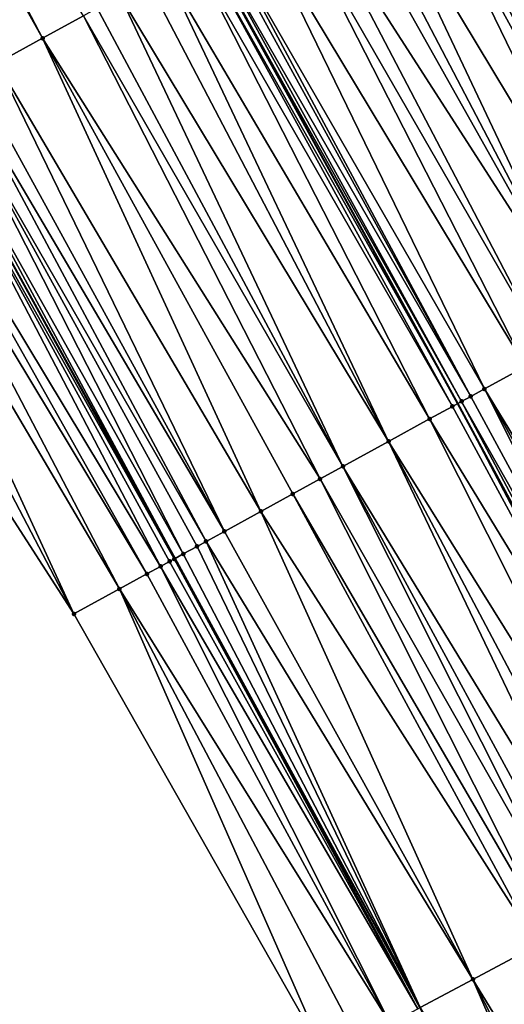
# Model space of a CAD drawing. Header units: feet. Extents: x 2004186 to 2014793, y 836912 to 864902.
# Tile 362 of 656: x 2010035 to 2010054, y 848621 to 848659. Entities that reach past the tile are written whole.
import ezdxf

# ---------------------------------------------------------------- set-up
doc = ezdxf.new("R2010")
doc.units = ezdxf.units.FT
doc.header["$LTSCALE"] = 100
doc.header["$MEASUREMENT"] = 0
for name, color, linetype, lineweight in [('EP_Travel Lane', 5, 'Continuous', 40), ('GPL_Skip Line', 2, 'Continuous', 40), ('Road Shots', 4, 'Continuous', 200), ('Road X-Section', 30, 'Continuous', 13)]:
    doc.layers.add(name, color=color, linetype=linetype, lineweight=lineweight)
doc.layers.add('I-77 SB_MM21-27-Surface-Border', color=7, linetype='Continuous')
doc.layers.add('I-77 SB_MM21-27-Surface-TIN', color=7, linetype='Continuous')

msp = doc.modelspace()

# ---------------------------------------------------------------- linework, layer by layer
at = {"layer": 'EP_Travel Lane'}
msp.add_polyline3d([(2010069.520886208, 848585.9350449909, 428.7094043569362), (2010060.05615643, 848603.5539127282, 428.663867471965), (2010050.591453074, 848621.1727312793, 428.6002181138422), (2010041.175988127, 848638.4526213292, 428.5314376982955), (2010031.521491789, 848655.9680172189, 428.4751619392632), (2010021.867039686, 848673.4833328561, 428.3907730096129), (2010012.212568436, 848690.9986832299, 428.3185606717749), (2010002.640498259, 848708.0983404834, 428.2495197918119), (2009992.78941218, 848725.5040277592, 428.1963223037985), (2009982.938336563, 848742.909696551, 428.1373948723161), (2009973.087258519, 848760.3153696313, 428.0798318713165), (2009963.192125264, 848777.3908727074, 428.0138131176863), (2009953.07556799, 848794.6433529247, 427.9231540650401), (2009942.958970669, 848811.8959014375, 427.8556296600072), (2009932.842367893, 848829.1484592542, 427.7912703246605), (2009922.732590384, 848845.9093054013, 427.7466532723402), (2009912.311521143, 848862.9794874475, 427.6353479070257)], dxfattribs=at)
at = {"layer": 'GPL_Skip Line'}
msp.add_polyline3d([(2010080.28839136, 848591.6614075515, 429.2061529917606), (2010070.887408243, 848609.3141604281, 429.1588207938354), (2010061.486445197, 848626.966875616, 429.0976714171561), (2010052.038943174, 848644.4148994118, 429.0279047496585), (2010042.41820812, 848661.9488212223, 428.9719596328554), (2010032.797483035, 848679.4827248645, 428.9096245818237), (2010023.176762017, 848697.016621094, 428.8447364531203), (2010013.479747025, 848714.2820848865, 428.7760276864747), (2010003.568814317, 848731.6535324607, 428.6968254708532), (2009993.657878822, 848749.024984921, 428.6191931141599), (2009983.746895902, 848766.3965205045, 428.5677000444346), (2009973.756289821, 848783.5710517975, 428.4902241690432), (2009963.623064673, 848800.8138424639, 428.4142938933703), (2009953.489843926, 848818.0566256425, 428.3358185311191), (2009943.356609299, 848835.2994324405, 428.2653586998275), (2009933.158281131, 848852.2558033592, 428.2070710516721), (2009922.774190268, 848869.3486734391, 428.1384617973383)], dxfattribs=at)
at = {"layer": 'I-77 SB_MM21-27-Surface-Border', "color": 3, "linetype": 'ByBlock', "lineweight": -2}
msp.add_polyline3d([(2010068.575462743, 848585.4322916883, 428.6773773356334), (2010057.950708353, 848602.4342243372, 428.5748901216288), (2010046.972780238, 848619.2483583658, 428.4633162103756), (2010037.282233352, 848636.3155709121, 428.3773001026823), (2010026.434198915, 848653.1758932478, 428.270718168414), (2010016.112140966, 848670.3249174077, 428.1913980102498), (2010005.965462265, 848687.5700775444, 428.0871574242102), (2009996.250783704, 848704.4533430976, 428.0119703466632), (2009986.342978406, 848721.8265923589, 427.9370457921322), (2009976.261435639, 848739.1007694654, 427.8642834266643), (2009966.527326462, 848756.573163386, 427.8101915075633), (2009957.016627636, 848773.7781877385, 427.7516291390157), (2009946.919986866, 848791.0422770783, 427.6511983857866), (2009936.478015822, 848808.1045075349, 427.5765674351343), (2009926.553963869, 848825.4696568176, 427.5074286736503), (2009916.190808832, 848841.9269525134, 427.4272913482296), (2009906.306348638, 848859.323898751, 427.3652300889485)], dxfattribs=at)
at = {"layer": 'I-77 SB_MM21-27-Surface-TIN', "color": 128, "linetype": 'ByBlock', "lineweight": -2}
for points in [[(2010026.807195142, 848676.1948252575, 428.6224551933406), (2010026.28120886, 848675.9061412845, 428.6012625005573), (2010036.077245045, 848658.4684978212, 428.6818950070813)], [(2010026.807195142, 848676.1948252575, 428.6224551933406), (2010036.077245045, 848658.4684978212, 428.6818950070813), (2010037.655215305, 848659.3345289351, 428.7382196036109)], [(2010026.28120886, 848675.9061412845, 428.6012625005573), (2010034.32396978, 848657.5061954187, 428.6034206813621), (2010036.077245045, 848658.4684978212, 428.6818950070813)], [(2010054.135972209, 848668.3802272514, 429.4952965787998), (2010053.434661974, 848667.9953065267, 429.4639890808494), (2010063.932045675, 848650.94251584, 429.5522098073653)], [(2010052.733357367, 848667.6103755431, 429.4291073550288), (2010062.529427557, 848650.1726701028, 429.4880970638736), (2010052.908684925, 848667.7066057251, 429.4369344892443)], [(2010053.084012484, 848667.8028359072, 429.4447616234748), (2010052.908684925, 848667.7066057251, 429.4369344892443), (2010062.704755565, 848650.268899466, 429.4956394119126)], [(2010062.704755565, 848650.268899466, 429.4956394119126), (2010052.908684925, 848667.7066057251, 429.4369344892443), (2010062.529427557, 848650.1726701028, 429.4880970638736)], [(2010053.434661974, 848667.9953065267, 429.4639890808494), (2010053.084012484, 848667.8028359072, 429.4447616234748), (2010062.704755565, 848650.268899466, 429.4956394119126)], [(2010053.434661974, 848667.9953065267, 429.4639890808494), (2010062.704755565, 848650.268899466, 429.4956394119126), (2010063.932045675, 848650.94251584, 429.5522098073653)], [(2010052.382690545, 848667.4179365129, 429.4208862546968), (2010052.032028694, 848667.225488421, 429.4095079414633), (2010062.178771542, 848649.9802113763, 429.4730123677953)], [(2010052.733357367, 848667.6103755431, 429.4291073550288), (2010052.382690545, 848667.4179365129, 429.4208862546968), (2010062.178771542, 848649.9802113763, 429.4730123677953)], [(2010052.733357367, 848667.6103755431, 429.4291073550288), (2010062.178771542, 848649.9802113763, 429.4730123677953), (2010062.529427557, 848650.1726701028, 429.4880970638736)], [(2010051.681370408, 848667.0330338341, 429.3958664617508), (2010051.330719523, 848666.8405657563, 429.3775245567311), (2010060.951461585, 848649.3066311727, 429.4290445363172)], [(2010052.032028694, 848667.225488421, 429.4095079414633), (2010051.681370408, 848667.0330338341, 429.3958664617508), (2010061.477445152, 848649.5953200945, 429.451961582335)], [(2010051.681370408, 848667.0330338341, 429.3958664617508), (2010060.951461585, 848649.3066311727, 429.4290445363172), (2010061.477445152, 848649.5953200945, 429.451961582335)], [(2010052.032028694, 848667.225488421, 429.4095079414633), (2010061.477445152, 848649.5953200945, 429.451961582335), (2010062.178771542, 848649.9802113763, 429.4730123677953)], [(2010050.980075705, 848666.6480847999, 429.3546954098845), (2010050.454107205, 848666.3593684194, 429.3222126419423), (2010060.951461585, 848649.3066311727, 429.4290445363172)], [(2010051.330719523, 848666.8405657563, 429.3775245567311), (2010050.980075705, 848666.6480847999, 429.3546954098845), (2010060.951461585, 848649.3066311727, 429.4290445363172)], [(2010050.103454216, 848666.1669041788, 429.3052076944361), (2010048.525499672, 848665.3008444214, 429.2389029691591), (2010058.847550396, 848648.1518334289, 429.322723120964)], [(2010050.454107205, 848666.3593684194, 429.3222126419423), (2010050.103454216, 848666.1669041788, 429.3052076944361), (2010059.724184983, 848648.6329901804, 429.3638965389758)], [(2010050.103454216, 848666.1669041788, 429.3052076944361), (2010058.847550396, 848648.1518334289, 429.322723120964), (2010059.724184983, 848648.6329901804, 429.3638965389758)], [(2010050.454107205, 848666.3593684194, 429.3222126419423), (2010059.724184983, 848648.6329901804, 429.3638965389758), (2010060.951461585, 848649.3066311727, 429.4290445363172)], [(2010048.525499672, 848665.3008444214, 429.2389029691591), (2010047.824180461, 848664.9159400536, 429.2132947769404), (2010057.094270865, 848647.1895388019, 429.2469530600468)], [(2010048.525499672, 848665.3008444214, 429.2389029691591), (2010057.094270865, 848647.1895388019, 429.2469530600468), (2010058.847550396, 848648.1518334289, 429.322723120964)], [(2010047.298195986, 848664.6272527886, 429.1909565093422), (2010046.246241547, 848664.0498518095, 429.1370646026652), (2010057.094270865, 848647.1895388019, 429.2469530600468)], [(2010047.824180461, 848664.9159400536, 429.2132947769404), (2010047.298195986, 848664.6272527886, 429.1909565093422), (2010057.094270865, 848647.1895388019, 429.2469530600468)], [(2010046.246241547, 848664.0498518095, 429.1370646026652), (2010045.544927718, 848663.6649376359, 429.1080397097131), (2010055.516323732, 848646.3234655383, 429.175937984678)], [(2010046.246241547, 848664.0498518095, 429.1370646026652), (2010055.516323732, 848646.3234655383, 429.175937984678), (2010057.094270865, 848647.1895388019, 429.2469530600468)], [(2010045.544927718, 848663.6649376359, 429.1080397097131), (2010044.317629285, 848662.9913364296, 429.0567576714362), (2010054.639678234, 848645.8423286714, 429.1416927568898)], [(2010045.544927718, 848663.6649376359, 429.1080397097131), (2010054.639678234, 848645.8423286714, 429.1416927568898), (2010055.516323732, 848646.3234655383, 429.175937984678)], [(2010044.317629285, 848662.9913364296, 429.0567576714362), (2010043.090317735, 848662.3177591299, 429.0138052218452), (2010053.061716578, 848644.9762818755, 429.0798997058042)], [(2010044.317629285, 848662.9913364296, 429.0567576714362), (2010053.061716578, 848644.9762818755, 429.0798997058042), (2010054.639678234, 848645.8423286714, 429.1416927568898)], [(2010042.213705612, 848661.8365614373, 428.958369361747), (2010052.038943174, 848644.4148994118, 429.0279047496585), (2010042.41820812, 848661.9488212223, 428.9719596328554)], [(2010042.564348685, 848662.0290437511, 428.9816714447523), (2010042.41820812, 848661.9488212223, 428.9719596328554), (2010052.185086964, 848644.495116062, 429.0355687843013)], [(2010052.185086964, 848644.495116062, 429.0355687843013), (2010042.41820812, 848661.9488212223, 428.9719596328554), (2010052.038943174, 848644.4148994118, 429.0279047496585)], [(2010042.914991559, 848662.2215264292, 429.0051004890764), (2010042.564348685, 848662.0290437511, 428.9816714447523), (2010052.535733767, 848644.6875915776, 429.0565032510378)], [(2010042.564348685, 848662.0290437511, 428.9816714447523), (2010052.185086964, 848644.495116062, 429.0355687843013), (2010052.535733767, 848644.6875915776, 429.0565032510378)], [(2010043.090317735, 848662.3177591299, 429.0138052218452), (2010042.914991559, 848662.2215264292, 429.0051004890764), (2010052.535733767, 848644.6875915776, 429.0565032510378)], [(2010043.090317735, 848662.3177591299, 429.0138052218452), (2010052.535733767, 848644.6875915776, 429.0565032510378), (2010053.061716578, 848644.9762818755, 429.0798997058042)], [(2010041.863054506, 848661.6440937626, 428.9401678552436), (2010040.811100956, 848661.0666911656, 428.8857121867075), (2010050.957792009, 848643.8215085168, 428.9820745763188)], [(2010042.213705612, 848661.8365614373, 428.958369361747), (2010041.863054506, 848661.6440937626, 428.9401678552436), (2010051.834436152, 848644.3026478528, 429.0171800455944)], [(2010041.863054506, 848661.6440937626, 428.9401678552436), (2010050.957792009, 848643.8215085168, 428.9820745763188), (2010051.834436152, 848644.3026478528, 429.0171800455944)], [(2010042.213705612, 848661.8365614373, 428.958369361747), (2010051.834436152, 848644.3026478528, 429.0171800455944), (2010052.038943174, 848644.4148994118, 429.0279047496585)], [(2010040.811100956, 848661.0666911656, 428.8857121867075), (2010040.109786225, 848660.6817786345, 428.8572596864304), (2010049.37985832, 848642.9554107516, 428.902522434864)], [(2010040.811100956, 848661.0666911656, 428.8857121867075), (2010049.37985832, 848642.9554107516, 428.902522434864), (2010050.957792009, 848643.8215085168, 428.9820745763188)], [(2010040.109786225, 848660.6817786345, 428.8572596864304), (2010039.057822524, 848660.1043945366, 428.8092495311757), (2010049.37985832, 848642.9554107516, 428.902522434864)], [(2010039.057822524, 848660.1043945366, 428.8092495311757), (2010038.181194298, 848659.6232261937, 428.7640397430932), (2010047.626609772, 848641.9930596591, 428.8070784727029)], [(2010039.057822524, 848660.1043945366, 428.8092495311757), (2010047.626609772, 848641.9930596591, 428.8070784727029), (2010049.37985832, 848642.9554107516, 428.902522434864)], [(2010037.655215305, 848659.3345289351, 428.7382196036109), (2010036.077245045, 848658.4684978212, 428.6818950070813), (2010046.749973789, 848641.5119054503, 428.7667908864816)], [(2010038.181194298, 848659.6232261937, 428.7640397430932), (2010037.655215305, 848659.3345289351, 428.7382196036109), (2010047.626609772, 848641.9930596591, 428.8070784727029)], [(2010037.655215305, 848659.3345289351, 428.7382196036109), (2010046.749973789, 848641.5119054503, 428.7667908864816), (2010047.626609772, 848641.9930596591, 428.8070784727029)], [(2010036.077245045, 848658.4684978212, 428.6818950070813), (2010034.32396978, 848657.5061954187, 428.6034206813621), (2010044.470699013, 848640.2609431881, 428.6755206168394)], [(2010036.077245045, 848658.4684978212, 428.6818950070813), (2010045.697999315, 848640.9345409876, 428.7256191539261), (2010046.749973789, 848641.5119054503, 428.7667908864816)], [(2010036.077245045, 848658.4684978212, 428.6818950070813), (2010044.470699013, 848640.2609431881, 428.6755206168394), (2010045.697999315, 848640.9345409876, 428.7256191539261)], [(2010034.32396978, 848657.5061954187, 428.6034206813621), (2010033.447337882, 848657.0250337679, 428.5605426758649), (2010043.068071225, 848639.4911150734, 428.6175479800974)], [(2010034.32396978, 848657.5061954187, 428.6034206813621), (2010043.068071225, 848639.4911150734, 428.6175479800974), (2010044.470699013, 848640.2609431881, 428.6755206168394)], [(2010033.447337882, 848657.0250337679, 428.5605426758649), (2010032.921353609, 848656.736346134, 428.5380758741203), (2010043.068071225, 848639.4911150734, 428.6175479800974)], [(2010032.921353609, 848656.736346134, 428.5380758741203), (2010032.395369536, 848656.4476581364, 428.5154823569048), (2010042.366750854, 848639.1062128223, 428.5926752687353)], [(2010032.921353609, 848656.736346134, 428.5380758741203), (2010042.366750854, 848639.1062128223, 428.5926752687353), (2010043.068071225, 848639.4911150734, 428.6175479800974)], [(2010032.395369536, 848656.4476581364, 428.5154823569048), (2010031.694067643, 848656.0627222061, 428.4788770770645), (2010041.490121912, 848638.6250457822, 428.5479169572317)], [(2010032.395369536, 848656.4476581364, 428.5154823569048), (2010042.016095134, 848638.9137535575, 428.5774029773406), (2010042.366750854, 848639.1062128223, 428.5926752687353)], [(2010032.395369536, 848656.4476581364, 428.5154823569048), (2010041.490121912, 848638.6250457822, 428.5479169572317), (2010042.016095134, 848638.9137535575, 428.5774029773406)], [(2010031.343399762, 848655.8702851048, 428.4713280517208), (2010041.13947111, 848638.4325775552, 428.52952203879), (2010031.521491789, 848655.9680172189, 428.4751619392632)], [(2010031.694067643, 848656.0627222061, 428.4788770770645), (2010031.521491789, 848655.9680172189, 428.4751619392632), (2010041.175988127, 848638.4526213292, 428.5314376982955)], [(2010041.13947111, 848638.4325775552, 428.52952203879), (2010041.175988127, 848638.4526213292, 428.5314376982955), (2010031.521491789, 848655.9680172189, 428.4751619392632)], [(2010031.694067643, 848656.0627222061, 428.4788770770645), (2010041.175988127, 848638.4526213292, 428.5314376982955), (2010041.490121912, 848638.6250457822, 428.5479169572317)], [(2010031.343399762, 848655.8702851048, 428.4713280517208), (2010030.291419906, 848655.2929304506, 428.4335768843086), (2010040.613473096, 848638.1439149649, 428.5157795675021)], [(2010031.343399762, 848655.8702851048, 428.4713280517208), (2010040.964140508, 848638.3363529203, 428.5236271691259), (2010041.13947111, 848638.4325775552, 428.52952203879)], [(2010031.343399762, 848655.8702851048, 428.4713280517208), (2010040.613473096, 848638.1439149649, 428.5157795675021), (2010040.964140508, 848638.3363529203, 428.5236271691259)], [(2010030.291419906, 848655.2929304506, 428.4335768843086), (2010029.765432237, 848655.0042490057, 428.4132665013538), (2010040.087481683, 848637.8552403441, 428.4978454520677)], [(2010030.291419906, 848655.2929304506, 428.4335768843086), (2010040.087481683, 848637.8552403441, 428.4978454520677), (2010040.613473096, 848638.1439149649, 428.5157795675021)], [(2010029.765432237, 848655.0042490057, 428.4132665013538), (2010028.888794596, 848654.523097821, 428.3740351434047), (2010039.035518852, 848637.2778546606, 428.4492799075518)], [(2010029.765432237, 848655.0042490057, 428.4132665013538), (2010039.035518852, 848637.2778546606, 428.4492799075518), (2010040.087481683, 848637.8552403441, 428.4978454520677)], [(2010028.888794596, 848654.523097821, 428.3740351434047), (2010028.012148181, 848654.0419626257, 428.3403748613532), (2010037.282233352, 848636.3155709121, 428.3773001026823)], [(2010028.888794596, 848654.523097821, 428.3740351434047), (2010037.282233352, 848636.3155709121, 428.3773001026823), (2010039.035518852, 848637.2778546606, 428.4492799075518)], [(2010028.012148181, 848654.0419626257, 428.3403748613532), (2010026.434198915, 848653.1758932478, 428.270718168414), (2010037.282233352, 848636.3155709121, 428.3773001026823)], [(2010054.639678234, 848645.8423286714, 429.1416927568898), (2010053.061716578, 848644.9762818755, 429.0798997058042), (2010063.394926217, 848627.9818070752, 429.1758243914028)], [(2010053.061716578, 848644.9762818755, 429.0798997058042), (2010052.535733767, 848644.6875915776, 429.0565032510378), (2010061.982256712, 848627.230564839, 429.1226204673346)], [(2010053.061716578, 848644.9762818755, 429.0798997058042), (2010062.688591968, 848627.60618501, 429.148876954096), (2010063.394926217, 848627.9818070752, 429.1758243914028)], [(2010053.061716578, 848644.9762818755, 429.0798997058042), (2010061.982256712, 848627.230564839, 429.1226204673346), (2010062.688591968, 848627.60618501, 429.148876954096)], [(2010052.535733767, 848644.6875915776, 429.0565032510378), (2010052.185086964, 848644.495116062, 429.0355687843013), (2010061.982256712, 848627.230564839, 429.1226204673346)], [(2010051.834436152, 848644.3026478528, 429.0171800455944), (2010050.957792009, 848643.8215085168, 428.9820745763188), (2010061.275934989, 848626.8549192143, 429.0870786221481)], [(2010051.834436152, 848644.3026478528, 429.0171800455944), (2010061.275934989, 848626.8549192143, 429.0870786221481), (2010052.038943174, 848644.4148994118, 429.0279047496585)], [(2010052.185086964, 848644.495116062, 429.0355687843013), (2010052.038943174, 848644.4148994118, 429.0279047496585), (2010061.486445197, 848626.966875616, 429.0976714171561)], [(2010061.275934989, 848626.8549192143, 429.0870786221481), (2010061.486445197, 848626.966875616, 429.0976714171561), (2010052.038943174, 848644.4148994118, 429.0279047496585)], [(2010052.185086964, 848644.495116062, 429.0355687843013), (2010061.486445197, 848626.966875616, 429.0976714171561), (2010061.982256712, 848627.230564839, 429.1226204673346)], [(2010050.957792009, 848643.8215085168, 428.9820745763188), (2010049.37985832, 848642.9554107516, 428.902522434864), (2010059.863285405, 848626.103639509, 429.0202061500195)], [(2010050.957792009, 848643.8215085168, 428.9820745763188), (2010059.863285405, 848626.103639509, 429.0202061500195), (2010061.275934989, 848626.8549192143, 429.0870786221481)], [(2010049.37985832, 848642.9554107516, 428.902522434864), (2010047.626609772, 848641.9930596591, 428.8070784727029), (2010057.920877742, 848625.070657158, 428.938194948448)], [(2010049.37985832, 848642.9554107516, 428.902522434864), (2010057.920877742, 848625.070657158, 428.938194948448), (2010058.627206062, 848625.4462903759, 428.9692107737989)], [(2010049.37985832, 848642.9554107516, 428.902522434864), (2010058.627206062, 848625.4462903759, 428.9692107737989), (2010059.863285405, 848626.103639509, 429.0202061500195)], [(2010047.626609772, 848641.9930596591, 428.8070784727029), (2010046.749973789, 848641.5119054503, 428.7667908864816), (2010056.508242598, 848624.3193502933, 428.8614147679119)], [(2010047.626609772, 848641.9930596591, 428.8070784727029), (2010057.037983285, 848624.6010856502, 428.8884864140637), (2010057.920877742, 848625.070657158, 428.938194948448)], [(2010047.626609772, 848641.9930596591, 428.8070784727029), (2010056.508242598, 848624.3193502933, 428.8614147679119), (2010057.037983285, 848624.6010856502, 428.8884864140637)], [(2010046.749973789, 848641.5119054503, 428.7667908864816), (2010045.697999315, 848640.9345409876, 428.7256191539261), (2010055.625323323, 848623.8498254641, 428.8287345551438)], [(2010046.749973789, 848641.5119054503, 428.7667908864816), (2010055.625323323, 848623.8498254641, 428.8287345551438), (2010056.508242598, 848624.3193502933, 428.8614147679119)], [(2010045.697999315, 848640.9345409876, 428.7256191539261), (2010044.470699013, 848640.2609431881, 428.6755206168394), (2010055.095575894, 848623.5681027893, 428.8062892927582)], [(2010045.697999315, 848640.9345409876, 428.7256191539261), (2010055.095575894, 848623.5681027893, 428.8062892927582), (2010055.625323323, 848623.8498254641, 428.8287345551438)], [(2010044.470699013, 848640.2609431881, 428.6755206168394), (2010043.068071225, 848639.4911150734, 428.6175479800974), (2010052.623429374, 848622.2533816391, 428.6959506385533)], [(2010044.470699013, 848640.2609431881, 428.6755206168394), (2010052.623429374, 848622.2533816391, 428.6959506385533), (2010055.095575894, 848623.5681027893, 428.8062892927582)], [(2010043.068071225, 848639.4911150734, 428.6175479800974), (2010042.366750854, 848639.1062128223, 428.5926752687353), (2010052.623429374, 848622.2533816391, 428.6959506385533)], [(2010042.016095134, 848638.9137535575, 428.5774029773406), (2010041.490121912, 848638.6250457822, 428.5479169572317), (2010050.591453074, 848621.1727312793, 428.6002181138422)], [(2010042.366750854, 848639.1062128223, 428.5926752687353), (2010042.016095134, 848638.9137535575, 428.5774029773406), (2010050.591453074, 848621.1727312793, 428.6002181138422)], [(2010042.366750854, 848639.1062128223, 428.5926752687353), (2010050.591453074, 848621.1727312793, 428.6002181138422), (2010052.623429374, 848622.2533816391, 428.6959506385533)], [(2010041.490121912, 848638.6250457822, 428.5479169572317), (2010041.175988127, 848638.4526213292, 428.5314376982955), (2010050.591453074, 848621.1727312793, 428.6002181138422)], [(2010040.613473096, 848638.1439149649, 428.5157795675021), (2010040.087481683, 848637.8552403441, 428.4978454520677), (2010049.444946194, 848620.5630429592, 428.5603190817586)], [(2010040.964140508, 848638.3363529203, 428.5236271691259), (2010040.613473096, 848638.1439149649, 428.5157795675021), (2010050.504454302, 848621.12646339, 428.5961193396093)], [(2010040.613473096, 848638.1439149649, 428.5157795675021), (2010049.444946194, 848620.5630429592, 428.5603190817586), (2010050.504454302, 848621.12646339, 428.5961193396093)], [(2010041.13947111, 848638.4325775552, 428.52952203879), (2010040.964140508, 848638.3363529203, 428.5236271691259), (2010050.504454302, 848621.12646339, 428.5961193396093)], [(2010041.13947111, 848638.4325775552, 428.52952203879), (2010050.504454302, 848621.12646339, 428.5961193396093), (2010041.175988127, 848638.4526213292, 428.5314376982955)], [(2010050.504454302, 848621.12646339, 428.5961193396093), (2010050.591453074, 848621.1727312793, 428.6002181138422), (2010041.175988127, 848638.4526213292, 428.5314376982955)], [(2010040.087481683, 848637.8552403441, 428.4978454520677), (2010039.035518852, 848637.2778546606, 428.4492799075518), (2010049.444946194, 848620.5630429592, 428.5603190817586)], [(2010039.035518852, 848637.2778546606, 428.4492799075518), (2010037.282233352, 848636.3155709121, 428.3773001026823), (2010046.972780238, 848619.2483583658, 428.4633162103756)], [(2010039.035518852, 848637.2778546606, 428.4492799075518), (2010048.208869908, 848619.9056880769, 428.5072264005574), (2010049.444946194, 848620.5630429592, 428.5603190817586)], [(2010039.035518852, 848637.2778546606, 428.4492799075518), (2010046.972780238, 848619.2483583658, 428.4633162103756), (2010048.208869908, 848619.9056880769, 428.5072264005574)], [(2010055.095575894, 848623.5681027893, 428.8062892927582), (2010052.623429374, 848622.2533816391, 428.6959506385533), (2010063.071579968, 848605.1575815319, 428.8057098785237)], [(2010052.623429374, 848622.2533816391, 428.6959506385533), (2010050.591453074, 848621.1727312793, 428.6002181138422), (2010060.599447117, 848603.842834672, 428.6859999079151)], [(2010052.623429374, 848622.2533816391, 428.6959506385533), (2010061.65893295, 848604.4062970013, 428.7370814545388), (2010063.071579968, 848605.1575815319, 428.8057098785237)], [(2010052.623429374, 848622.2533816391, 428.6959506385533), (2010060.599447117, 848603.842834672, 428.6859999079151), (2010061.65893295, 848604.4062970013, 428.7370814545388)]]:
    msp.add_3dface(points, dxfattribs=at)
at = {"layer": 'Road Shots', "lineweight": 100}
for p in [(2010036.077245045, 848658.4684978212, 428.6818950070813), (2010053.061716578, 848644.9762818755, 429.0798997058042), (2010052.535733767, 848644.6875915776, 429.0565032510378), (2010051.834436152, 848644.3026478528, 429.0171800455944), (2010052.185086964, 848644.495116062, 429.0355687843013), (2010050.957792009, 848643.8215085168, 428.9820745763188), (2010049.37985832, 848642.9554107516, 428.902522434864), (2010047.626609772, 848641.9930596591, 428.8070784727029), (2010046.749973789, 848641.5119054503, 428.7667908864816), (2010045.697999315, 848640.9345409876, 428.7256191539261), (2010044.470699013, 848640.2609431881, 428.6755206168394), (2010043.068071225, 848639.4911150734, 428.6175479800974), (2010042.016095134, 848638.9137535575, 428.5774029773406), (2010042.366750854, 848639.1062128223, 428.5926752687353), (2010041.490121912, 848638.6250457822, 428.5479169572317), (2010040.613473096, 848638.1439149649, 428.5157795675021), (2010040.964140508, 848638.3363529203, 428.5236271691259), (2010041.13947111, 848638.4325775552, 428.52952203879), (2010040.087481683, 848637.8552403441, 428.4978454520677), (2010039.035518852, 848637.2778546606, 428.4492799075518), (2010037.282233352, 848636.3155709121, 428.3773001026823), (2010052.623429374, 848622.2533816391, 428.6959506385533)]:
    msp.add_point(p, dxfattribs=at)
at = {"layer": 'Road X-Section', "extrusion": (0.4810360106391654, -0.8766947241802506, 0.003273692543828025), "elevation": 222886.7372485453, "flags": 128}
msp.add_lwpolyline([(2170423.938789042, -301.3935467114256), (2170425.738789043, -301.3238896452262), (2170426.738789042, -301.2902291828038), (2170427.738789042, -301.2509976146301), (2170428.338789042, -301.2306871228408), (2170429.538789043, -301.1929357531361), (2170429.938789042, -301.1853866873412), (2170430.738789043, -301.1487812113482), (2170431.338789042, -301.1261875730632), (2170431.938789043, -301.1037206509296), (2170432.938789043, -301.060842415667), (2170434.938789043, -300.9823676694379), (2170436.738789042, -300.9260427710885), (2170437.338789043, -300.9002224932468), (2170438.338789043, -300.8550124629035), (2170439.538789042, -300.807002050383), (2170440.338789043, -300.7785493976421), (2170441.538789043, -300.724093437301), (2170441.938789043, -300.7058918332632), (2170442.338789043, -300.6825896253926), (2170442.738789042, -300.6591604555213), (2170442.938789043, -300.6504556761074), (2170444.338789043, -300.6075029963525), (2170445.738789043, -300.5562206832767), (2170446.538789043, -300.5271956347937), (2170447.738789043, -300.4733034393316), (2170448.338789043, -300.4509650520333), (2170449.138789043, -300.4253567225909), (2170450.938789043, -300.3590516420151), (2170451.338789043, -300.3420466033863), (2170451.938789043, -300.3095636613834), (2170452.338789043, -300.2867343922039), (2170452.738789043, -300.2683923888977), (2170453.138789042, -300.2547508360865), (2170453.538789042, -300.2433724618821), (2170453.938789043, -300.2351513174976), (2170454.338789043, -300.219496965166), (2170454.738789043, -300.2002694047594), (2170455.538789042, -300.1689617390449), (2170456.138789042, -300.1411569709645), (2170457.138789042, -300.0998450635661), (2170457.938789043, -300.0742920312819), (2170459.538789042, -300.0124295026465), (2170460.138789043, -299.9869017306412), (2170461.738789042, -299.9256294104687), (2170463.138789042, -299.8685965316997), (2170464.138789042, -299.8306529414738), (2170464.538789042, -299.8193498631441), (2170464.938789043, -299.8164972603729), (2170465.538789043, -299.804684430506), (2170465.738789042, -299.8033507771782), (2170465.938789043, -299.7968831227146), (2170466.138789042, -299.7825144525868), (2170466.538789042, -299.7451672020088), (2170466.738789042, -299.7318744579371), (2170466.938789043, -299.7212295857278), (2170467.138789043, -299.7152182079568), (2170467.538789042, -299.7108821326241), (2170467.738789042, -299.7053495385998), (2170467.938789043, -299.695670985), (2170468.338789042, -299.6705200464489), (2170468.538789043, -299.6609033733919), (2170468.938789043, -299.6485392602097), (2170469.338789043, -299.6390411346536), (2170471.738789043, -299.5624631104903), (2170472.338789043, -299.5433193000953), (2170473.538789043, -299.5021133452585), (2170474.138789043, -299.4913891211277), (2170474.938789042, -299.4709838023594)], dxfattribs=at)
at = {"layer": 'Road X-Section', "extrusion": (0.4810360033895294, -0.8766947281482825, 0.003273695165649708), "elevation": 222906.7193099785, "flags": 128}
msp.add_lwpolyline([(2170425.340631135, -301.3529641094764), (2170427.340631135, -301.280983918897), (2170428.540631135, -301.232418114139), (2170429.140631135, -301.2144839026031), (2170429.540631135, -301.2066362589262), (2170429.740631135, -301.2007413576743), (2170430.140631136, -301.1823463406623), (2170430.740631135, -301.1528601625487), (2170431.140631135, -301.1375877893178), (2170431.940631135, -301.1127149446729), (2170433.540631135, -301.0547419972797), (2170434.940631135, -301.0046431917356), (2170436.140631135, -300.9634712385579), (2170437.140631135, -300.9231834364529), (2170439.140631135, -300.8277389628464), (2170440.940631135, -300.7481863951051), (2170441.940631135, -300.7130807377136), (2170442.340631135, -300.6946919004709), (2170442.740631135, -300.6737573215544), (2170443.340631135, -300.6503607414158), (2170445.140631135, -300.5885673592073), (2170446.140631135, -300.5543219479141), (2170447.940631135, -300.4833064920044), (2170449.940631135, -300.4075360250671), (2170450.940631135, -300.3663623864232), (2170452.340631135, -300.3012140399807), (2170452.940631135, -300.2782968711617), (2170453.740631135, -300.2572459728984), (2170454.340631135, -300.2346188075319), (2170455.740631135, -300.1780481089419), (2170457.540631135, -300.101404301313), (2170459.940631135, -300.0001293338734), (2170461.740631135, -299.9355444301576), (2170464.140631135, -299.839417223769), (2170464.740631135, -299.8203291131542), (2170465.540631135, -299.8043713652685), (2170465.740631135, -299.7973751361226), (2170465.940631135, -299.7864003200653), (2170466.540631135, -299.7440735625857), (2170466.740631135, -299.733505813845), (2170467.540631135, -299.7075894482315), (2170467.940631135, -299.6900194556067), (2170468.540631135, -299.6610372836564), (2170468.940631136, -299.6486663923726), (2170469.540631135, -299.6337862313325), (2170470.940631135, -299.5863276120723), (2170471.940631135, -299.5552303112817), (2170472.540631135, -299.5420207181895), (2170474.540631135, -299.4785575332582), (2170474.740631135, -299.4714950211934)], dxfattribs=at)
at = {"layer": 'Road X-Section', "extrusion": (0.4694329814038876, -0.8829626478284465, 0.00310459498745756), "elevation": 194284.5748704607, "flags": 128}
msp.add_lwpolyline([(2173176.734297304, -174.7124430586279), (2173178.134297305, -174.6685326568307), (2173179.534297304, -174.615439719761), (2173180.734297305, -174.5796392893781), (2173183.134297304, -174.4798075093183), (2173185.934297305, -174.3694683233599), (2173186.534297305, -174.3470229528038), (2173187.534297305, -174.3143425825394), (2173188.134297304, -174.2872708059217), (2173189.134297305, -174.237562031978), (2173189.934297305, -174.2065460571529), (2173191.334297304, -174.1555504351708), (2173192.934297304, -174.0886776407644), (2173193.734297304, -174.0531356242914), (2173194.534297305, -174.0268790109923), (2173195.334297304, -173.999931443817), (2173196.534297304, -173.9543648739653), (2173197.734297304, -173.9113921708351), (2173198.934297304, -173.8609615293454), (2173200.334297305, -173.8089355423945), (2173201.734297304, -173.7512920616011), (2173203.334297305, -173.6770282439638), (2173203.734297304, -173.661107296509), (2173204.934297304, -173.6270049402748), (2173206.334297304, -173.5734547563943), (2173207.734297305, -173.5134345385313), (2173209.134297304, -173.4505626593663), (2173210.334297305, -173.3992239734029), (2173213.534297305, -173.2700033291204), (2173215.534297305, -173.1897978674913), (2173216.134297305, -173.1721449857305), (2173216.534297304, -173.1627406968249), (2173216.734297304, -173.1561932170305), (2173216.934297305, -173.1467694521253), (2173217.534297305, -173.1114190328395), (2173217.934297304, -173.0942879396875), (2173218.934297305, -173.062950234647), (2173219.734297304, -173.0292199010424), (2173221.134297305, -172.9852879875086), (2173222.334297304, -172.946416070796), (2173223.334297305, -172.9187442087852), (2173224.934297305, -172.8633511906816), (2173225.334297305, -172.8509954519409)], dxfattribs=at)

doc.saveas('drawing.dxf')
